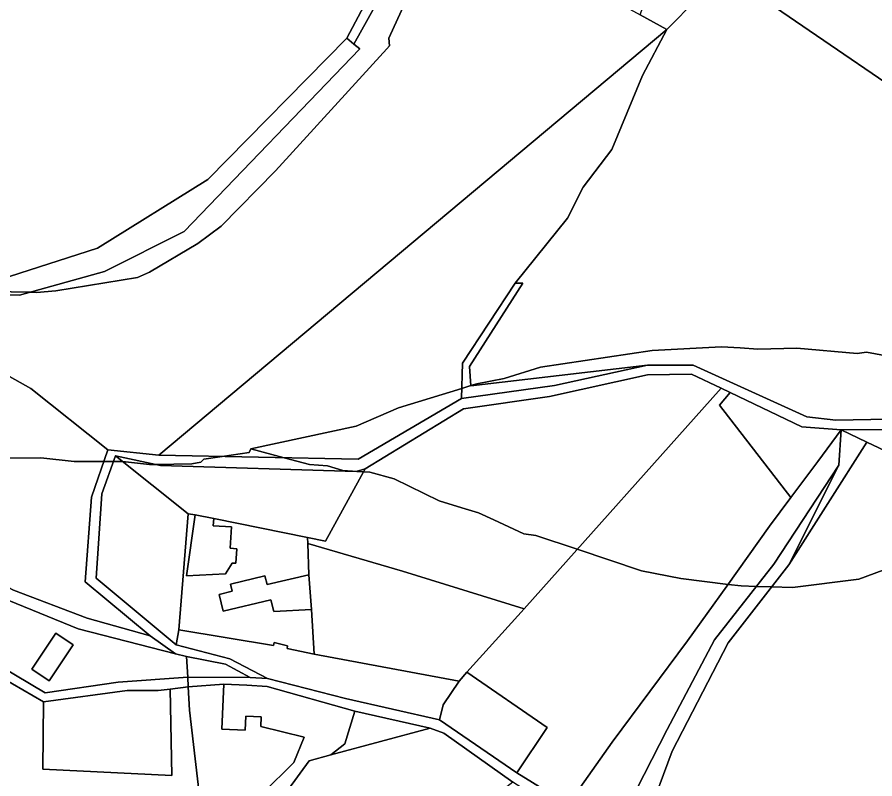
# Model space of a CAD drawing. Extents: x -477304 to -465429, y -1159113 to -1149210.
# Drawn here: x -474884.5 to -474642.6, y -1152397.9 to -1152183.1 of the extents above; entities that cross this region are included whole.
import ezdxf

# ---------------------------------------------------------------- set-up
doc = ezdxf.new("R2010")
doc.units = 0
for name, color, linetype in [('BPEJ_s', 7, 'Continuous'), ('ostatni_s', 7, 'Continuous'), ('PUPFL_s', 7, 'Continuous'), ('trav_porost_s', 7, 'Continuous'), ('zahrada_s', 7, 'Continuous')]:
    doc.layers.add(name, color=color, linetype=linetype)

msp = doc.modelspace()

# ---------------------------------------------------------------- linework, layer by layer
at = {"layer": 'BPEJ_s'}
for points in [[(-474775.04, -1152179.04), (-474779.72, -1152189.04), (-474779.51, -1152191.17), (-474780.21, -1152192.09), (-474811.64, -1152226.49), (-474826.96, -1152242.02), (-474833.55, -1152246.91), (-474847.17, -1152255), (-474850.58, -1152256.49), (-474873.56, -1152260.32), (-474879.09, -1152260.74), (-474880.97, -1152260.71), (-474902.07, -1152260.32)], [(-474780.21, -1152192.09), (-474779.51, -1152191.17), (-474779.72, -1152189.04), (-474775.04, -1152179.04)], [(-474902.07, -1152260.32), (-474880.97, -1152260.71), (-474879.09, -1152260.74), (-474873.56, -1152260.32), (-474850.58, -1152256.49), (-474847.17, -1152255), (-474833.55, -1152246.91), (-474826.96, -1152242.02), (-474811.64, -1152226.49), (-474780.21, -1152192.09)], [(-474637.37, -1152279.04), (-474645.03, -1152277.55), (-474647.58, -1152277.98), (-474664.61, -1152276.49), (-474675.67, -1152276.7), (-474680.66, -1152276.39), (-474685.89, -1152276.07), (-474705.46, -1152277.13), (-474736.95, -1152281.81), (-474747.17, -1152285), (-474754.83, -1152286.49), (-474756.58, -1152287.03), (-474759.13, -1152287.81), (-474776.95, -1152293.3), (-474788.87, -1152298.41), (-474818.6, -1152304.81), (-474819.08, -1152305.85), (-474826.71, -1152307), (-474831.85, -1152307.77), (-474832.7, -1152308.62), (-474835.26, -1152309.05), (-474845.4, -1152309.23), (-474847.17, -1152309.26), (-474854.75, -1152308.42), (-474854.83, -1152308.41), (-474857.35, -1152308.41), (-474860.06, -1152308.41), (-474868.45, -1152308.41), (-474877.81, -1152307.34), (-474887.45, -1152307.46)], [(-474632.69, -1152336.28), (-474647.16, -1152341.6), (-474665.88, -1152343.94), (-474671.74, -1152343.77), (-474676.07, -1152343.64), (-474680.35, -1152343.52), (-474684.03, -1152343.06), (-474697.37, -1152341.39), (-474708.44, -1152339.26), (-474726.55, -1152333.18), (-474738.23, -1152329.26), (-474741.63, -1152328.83), (-474750.12, -1152324.88), (-474754.4, -1152322.88), (-474759.06, -1152321.44), (-474765.46, -1152319.47), (-474778.23, -1152313.3), (-474785.04, -1152311.39), (-474786.81, -1152311.29), (-474788.62, -1152311.19), (-474792.7, -1152310.96), (-474796.95, -1152309.68), (-474802.06, -1152309.26), (-474809.2, -1152307.34), (-474818.6, -1152304.81), (-474788.87, -1152298.41), (-474776.95, -1152293.3), (-474759.13, -1152287.81), (-474756.58, -1152287.03), (-474754.83, -1152286.49), (-474747.17, -1152285), (-474736.95, -1152281.81), (-474705.46, -1152277.13), (-474685.89, -1152276.07), (-474680.66, -1152276.39), (-474675.67, -1152276.7), (-474664.61, -1152276.49), (-474647.58, -1152277.98), (-474645.03, -1152277.55), (-474637.37, -1152279.04)], [(-474887.45, -1152307.46), (-474877.81, -1152307.34), (-474868.45, -1152308.41), (-474860.06, -1152308.41), (-474857.35, -1152308.41), (-474854.83, -1152308.41), (-474854.75, -1152308.42), (-474847.17, -1152309.26), (-474845.4, -1152309.23), (-474835.26, -1152309.05), (-474832.7, -1152308.62), (-474831.85, -1152307.77), (-474826.71, -1152307), (-474819.08, -1152305.85), (-474818.6, -1152304.81), (-474809.2, -1152307.34), (-474802.06, -1152309.26), (-474796.95, -1152309.68), (-474792.7, -1152310.96), (-474788.62, -1152311.19), (-474786.81, -1152311.29), (-474785.04, -1152311.39), (-474778.23, -1152313.3), (-474765.46, -1152319.47), (-474759.06, -1152321.44), (-474754.4, -1152322.88), (-474750.12, -1152324.88), (-474741.63, -1152328.83), (-474738.23, -1152329.26), (-474726.55, -1152333.18), (-474708.44, -1152339.26), (-474697.37, -1152341.39), (-474684.03, -1152343.06), (-474680.35, -1152343.52), (-474676.07, -1152343.64), (-474671.74, -1152343.77), (-474665.88, -1152343.94), (-474647.16, -1152341.6)], [(-474647.16, -1152341.6), (-474632.69, -1152336.28), (-474631.36, -1152335.57), (-474622.69, -1152330.96), (-474619.78, -1152329.12), (-474614.06, -1152325.51), (-474611.44, -1152323.86)]]:
    msp.add_lwpolyline(points, dxfattribs=at)
at = {"layer": 'ostatni_s'}
for points in [[(-474635.22, -1152299.35), (-474652.09, -1152299.47), (-474663.18, -1152298.64), (-474683.46, -1152288.95), (-474685.93, -1152287.77), (-474694.37, -1152283.76), (-474706.75, -1152284.01), (-474734.42, -1152290.05), (-474758.61, -1152293.55), (-474786.39, -1152310.52), (-474788.93, -1152311.28), (-474844.08, -1152309.51), (-474856.78, -1152306.8), (-474860.58, -1152317.52), (-474862.23, -1152341.27), (-474839.7, -1152360.07), (-474824.51, -1152364.03), (-474813.95, -1152369.58), (-474818.75, -1152369.28), (-474825.74, -1152365.58), (-474836.74, -1152363.36), (-474839.85, -1152362.63), (-474846.98, -1152357.58), (-474865.36, -1152342.33), (-474863.52, -1152318.49), (-474858.92, -1152305.1), (-474844.52, -1152306.65), (-474788.31, -1152307.75), (-474759.22, -1152290.63), (-474732.95, -1152286.95), (-474706.77, -1152281.22), (-474693.84, -1152281.21), (-474661.84, -1152295.78), (-474653.6, -1152296.8), (-474609.26, -1152295.89)], [(-475062.85, -1152394.35), (-475041.76, -1152363.36), (-475022.53, -1152344.85), (-474998.97, -1152332.88), (-474969.16, -1152319.1), (-474961.95, -1152316.69), (-474903.44, -1152335.19), (-474885.54, -1152344.68), (-474864.78, -1152352.55), (-474846.98, -1152357.58), (-474839.85, -1152362.63), (-474867.29, -1152355.62), (-474886.8, -1152347.65), (-474904.76, -1152338.05), (-474950.6, -1152323.77), (-474963.46, -1152319.77), (-475017.32, -1152345.17), (-475019.96, -1152346.46), (-475039.07, -1152365.09), (-475056.91, -1152391.86)]]:
    msp.add_lwpolyline(points, dxfattribs=at)
for points in [[(-474644.9, -1152302.95), (-474666.89, -1152337.51), (-474652.79, -1152309.47), (-474652.09, -1152299.47)], [(-474836.3, -1152371.93), (-474841.39, -1152372.58), (-474844.71, -1152373), (-474853.44, -1152372.94), (-474877.1, -1152376.18), (-474906.27, -1152359.24), (-474933.51, -1152338.25), (-474963.46, -1152319.77), (-474950.6, -1152323.77), (-474934.07, -1152334.44), (-474906.72, -1152355.8), (-474876.57, -1152373.68), (-474856.04, -1152370.6), (-474836.4, -1152369.26)], [(-474829.04, -1152324.53), (-474829.18, -1152326.51), (-474824.04, -1152326.88), (-474824.47, -1152332.89), (-474822.51, -1152333.03), (-474822.8, -1152337.11), (-474823.86, -1152337.04), (-474825.7, -1152340.07), (-474836.78, -1152340.67), (-474834.34, -1152323.46)], [(-474812.95, -1152347.42), (-474826.4, -1152350.62), (-474827.52, -1152345.9), (-474823.82, -1152345.02), (-474824.31, -1152342.98), (-474814.62, -1152340.68), (-474813.96, -1152343.14), (-474802.29, -1152340.36), (-474801.51, -1152350.18), (-474812.15, -1152350.75)], [(-474868.69, -1152360.14), (-474875.46, -1152370.27), (-474880.37, -1152366.99), (-474873.6, -1152356.86)], [(-474765.38, -1152381.24), (-474743.63, -1152396.23), (-474729.12, -1152405.15), (-474716.34, -1152413.61), (-474710.84, -1152417.25), (-474712.22, -1152419.82), (-474744.76, -1152398.84), (-474764.18, -1152385), (-474768.01, -1152383.63), (-474789.26, -1152378.78), (-474814.02, -1152371.82), (-474819.69, -1152371.48), (-474826.25, -1152371.21), (-474836.3, -1152371.93), (-474836.4, -1152369.26), (-474818.75, -1152369.28), (-474813.95, -1152369.58), (-474791.95, -1152375.27)], [(-474877.27, -1152395.21), (-474877.1, -1152376.18), (-474853.44, -1152372.94), (-474844.71, -1152373), (-474841.39, -1152372.58), (-474840.9, -1152396.95)], [(-474807.98, -1152400.82), (-474826.08, -1152418.48), (-474823.95, -1152410.57), (-474806.51, -1152393.27), (-474803.57, -1152386.14), (-474815.83, -1152383.12), (-474815.72, -1152380.44), (-474820.05, -1152380.26), (-474820.21, -1152384.2), (-474826.77, -1152383.93), (-474826.25, -1152371.21), (-474819.69, -1152371.48), (-474814.02, -1152371.82), (-474789.26, -1152378.78), (-474792.06, -1152388.01), (-474796.06, -1152391.17), (-474802.14, -1152392.8)]]:
    msp.add_lwpolyline(points, close=True, dxfattribs=at)
at = {"layer": 'PUPFL_s'}
for points in [[(-474830.75, -1152228.88), (-474861.81, -1152248.26), (-474886.7, -1152256.22), (-474901.86, -1152254.72), (-474896.91, -1152239.24), (-474952.03, -1152094.61), (-474963.08, -1152058.71), (-474961.52, -1152046.64), (-474916.86, -1152045.26), (-474914.78, -1152071.7), (-474867.04, -1152093.52), (-474837.42, -1152109.02), (-474782.07, -1152136.02), (-474771.79, -1152147.74), (-474766.22, -1152150.93), (-474779.38, -1152166.16), (-474791.49, -1152189.01)], [(-474858.92, -1152305.1), (-474880.67, -1152287.88), (-474921.13, -1152265.06), (-474915.94, -1152260.57), (-474883.85, -1152261.51), (-474859.89, -1152254.86), (-474837.44, -1152243.58), (-474787.89, -1152192.1), (-474789.53, -1152190.7), (-474779.26, -1152172.18), (-474763.5, -1152152.45), (-474756.61, -1152156.3), (-474736.43, -1152172.41), (-474720, -1152176.3), (-474708.85, -1152182.46), (-474701.32, -1152186.62), (-474844.52, -1152306.65)], [(-474779.26, -1152172.18), (-474789.53, -1152190.7), (-474791.49, -1152189.01), (-474779.38, -1152166.16), (-474766.22, -1152150.93), (-474763.5, -1152152.45)], [(-474791.49, -1152189.01), (-474789.53, -1152190.7), (-474787.89, -1152192.1), (-474837.44, -1152243.58), (-474859.89, -1152254.86), (-474883.85, -1152261.51), (-474915.94, -1152260.57), (-474919.78, -1152257.76), (-474914.87, -1152255.28), (-474901.86, -1152254.72), (-474886.7, -1152256.22), (-474861.81, -1152248.26), (-474830.75, -1152228.88)], [(-474498.12, -1152344.79), (-474617.35, -1152319.76), (-474620.96, -1152316.91), (-474632.99, -1152308.6), (-474644.9, -1152302.95), (-474652.09, -1152299.47), (-474635.22, -1152299.35), (-474609.66, -1152306.1), (-474582.53, -1152310.88), (-474520.66, -1152324.45), (-474503.93, -1152331.67), (-474494.27, -1152338.92)]]:
    msp.add_lwpolyline(points, close=True, dxfattribs=at)
at = {"layer": 'trav_porost_s'}
for points in [[(-474766.22, -1152150.93), (-474771.79, -1152147.74), (-474763.72, -1152135.31), (-474746.72, -1152109.12), (-474740.82, -1152098.23), (-474732.44, -1152106.29), (-474729.42, -1152113.41), (-474727.14, -1152136.13), (-474721.86, -1152147.67), (-474712.58, -1152151.49), (-474705.42, -1152161.62), (-474691.13, -1152171.65), (-474689.01, -1152173.2), (-474692.73, -1152177.83), (-474701.32, -1152186.62), (-474708.85, -1152182.46), (-474706.52, -1152175.89), (-474755.28, -1152136.47)], [(-474693.84, -1152281.21), (-474706.77, -1152281.22), (-474756.57, -1152287.11), (-474756.94, -1152281.67), (-474741.93, -1152258.12), (-474744.02, -1152258.15), (-474729.28, -1152239.81), (-474724.85, -1152231.02), (-474716.83, -1152220.49), (-474708.16, -1152199.59), (-474701.32, -1152186.62), (-474692.73, -1152177.83), (-474689.01, -1152173.2), (-474686.37, -1152169.58), (-474608.41, -1152222.86), (-474577.46, -1152244.99), (-474609.26, -1152295.89), (-474653.6, -1152296.8), (-474661.84, -1152295.78)], [(-474744.02, -1152258.15), (-474758.89, -1152280.72), (-474759.22, -1152290.63), (-474788.31, -1152307.75), (-474844.52, -1152306.65), (-474701.32, -1152186.62), (-474708.16, -1152199.59), (-474716.83, -1152220.49), (-474724.85, -1152231.02), (-474729.28, -1152239.81)], [(-474732.95, -1152286.95), (-474759.22, -1152290.63), (-474758.89, -1152280.72), (-474744.02, -1152258.15), (-474741.93, -1152258.12), (-474756.94, -1152281.67), (-474756.57, -1152287.11), (-474706.77, -1152281.22)], [(-474955.52, -1152314.68), (-474933.68, -1152277.33), (-474921.13, -1152265.06), (-474880.67, -1152287.88), (-474858.92, -1152305.1), (-474863.52, -1152318.49), (-474865.36, -1152342.33), (-474846.98, -1152357.58), (-474864.78, -1152352.55), (-474885.54, -1152344.68), (-474903.44, -1152335.19), (-474961.95, -1152316.69), (-474960.33, -1152313.62)], [(-474694.37, -1152283.76), (-474685.93, -1152287.77), (-474741.53, -1152349.93), (-474775.86, -1152339.32), (-474802.54, -1152331.56), (-474802.59, -1152329.84), (-474797.54, -1152330.86), (-474786.39, -1152310.52), (-474758.61, -1152293.55), (-474734.42, -1152290.05), (-474706.75, -1152284.01)], [(-474757.66, -1152367.84), (-474741.53, -1152349.93), (-474685.93, -1152287.77), (-474683.46, -1152288.95), (-474686.45, -1152292.53), (-474666.28, -1152318.56), (-474672.31, -1152326.64), (-474684.38, -1152343.55), (-474695.47, -1152358.95), (-474716.67, -1152387.56), (-474729.12, -1152405.15), (-474743.63, -1152396.23), (-474735.04, -1152383.38)], [(-474666.28, -1152318.56), (-474686.45, -1152292.53), (-474683.46, -1152288.95), (-474663.18, -1152298.64), (-474652.09, -1152299.47), (-474658.73, -1152308.45)], [(-474652.79, -1152309.47), (-474671.14, -1152337.37), (-474687.86, -1152358.66), (-474701.23, -1152383.99), (-474716.34, -1152413.61), (-474729.12, -1152405.15), (-474716.67, -1152387.56), (-474695.47, -1152358.95), (-474684.38, -1152343.55), (-474672.31, -1152326.64), (-474666.28, -1152318.56), (-474658.73, -1152308.45), (-474652.09, -1152299.47)], [(-474676.95, -1152424.91), (-474677.08, -1152422.9), (-474676.94, -1152418.31), (-474679.41, -1152418.24), (-474679.33, -1152415.63), (-474684.88, -1152415.46), (-474684.96, -1152418.07), (-474687.43, -1152417.99), (-474687.57, -1152422.58), (-474707.93, -1152418.87), (-474710.84, -1152417.25), (-474706.83, -1152409.06), (-474699.83, -1152390.06), (-474684, -1152359.59), (-474666.89, -1152337.51), (-474644.9, -1152302.95), (-474632.99, -1152308.6), (-474620.96, -1152316.91), (-474640.37, -1152351.75), (-474623.98, -1152370.42), (-474626.83, -1152402.46), (-474624.03, -1152402.57), (-474626.29, -1152413.52)], [(-474836.23, -1152323.15), (-474838.9, -1152355.84), (-474839.7, -1152360.07), (-474862.23, -1152341.27), (-474860.58, -1152317.52), (-474856.78, -1152306.8)], [(-474856.78, -1152306.8), (-474844.08, -1152309.51), (-474788.93, -1152311.28), (-474786.39, -1152310.52), (-474797.54, -1152330.86), (-474802.59, -1152329.84), (-474829.04, -1152324.53), (-474834.34, -1152323.46), (-474836.23, -1152323.15)], [(-474701.23, -1152383.99), (-474687.86, -1152358.66), (-474671.14, -1152337.37), (-474652.79, -1152309.47), (-474666.89, -1152337.51), (-474684, -1152359.59), (-474699.83, -1152390.06), (-474706.83, -1152409.06), (-474710.84, -1152417.25), (-474716.34, -1152413.61)], [(-474836.74, -1152363.36), (-474836.4, -1152369.26), (-474856.04, -1152370.6), (-474876.57, -1152373.68), (-474906.72, -1152355.8), (-474934.07, -1152334.44), (-474950.6, -1152323.77), (-474904.76, -1152338.05), (-474886.8, -1152347.65), (-474867.29, -1152355.62), (-474839.85, -1152362.63)], [(-474822.8, -1152337.11), (-474822.51, -1152333.03), (-474824.47, -1152332.89), (-474824.04, -1152326.88), (-474829.18, -1152326.51), (-474829.04, -1152324.53), (-474802.59, -1152329.84), (-474802.54, -1152331.56), (-474802.29, -1152340.36), (-474813.96, -1152343.14), (-474814.62, -1152340.68), (-474824.31, -1152342.98), (-474823.82, -1152345.02), (-474827.52, -1152345.9), (-474826.4, -1152350.62), (-474812.95, -1152347.42), (-474812.15, -1152350.75), (-474801.51, -1152350.18), (-474800.75, -1152362.71), (-474808.4, -1152361.19), (-474808.27, -1152360.39), (-474812.04, -1152359.47), (-474812.23, -1152360.26), (-474838.9, -1152355.84), (-474836.23, -1152323.15), (-474834.34, -1152323.46), (-474836.78, -1152340.67), (-474825.7, -1152340.07), (-474823.86, -1152337.04)], [(-474875.46, -1152370.27), (-474868.69, -1152360.14), (-474873.6, -1152356.86), (-474880.37, -1152366.99)], [(-474808.27, -1152360.39), (-474808.4, -1152361.19), (-474800.75, -1152362.71), (-474759.88, -1152370.31), (-474764.41, -1152377.01), (-474765.38, -1152381.24), (-474791.95, -1152375.27), (-474813.95, -1152369.58), (-474824.51, -1152364.03), (-474839.7, -1152360.07), (-474838.9, -1152355.84), (-474812.23, -1152360.26), (-474812.04, -1152359.47)], [(-474846.08, -1152429.05), (-474871.5, -1152423.77), (-474870.6, -1152420.94), (-474874.78, -1152419.6), (-474875.75, -1152422.63), (-474887.16, -1152418.83), (-474903.64, -1152404.77), (-474906.18, -1152402.6), (-474900.73, -1152398.85), (-474891.94, -1152389.72), (-474906.1, -1152376.88), (-474906.32, -1152365.26), (-474906.27, -1152359.24), (-474877.1, -1152376.18), (-474877.27, -1152395.21), (-474840.9, -1152396.95), (-474841.39, -1152372.58), (-474836.3, -1152371.93), (-474835.9, -1152378.56), (-474831.34, -1152417.3), (-474826.08, -1152418.48), (-474829.73, -1152425.2), (-474835.03, -1152426.73)], [(-474836.74, -1152363.36), (-474825.74, -1152365.58), (-474818.75, -1152369.28), (-474836.4, -1152369.26)], [(-474735.04, -1152383.38), (-474743.63, -1152396.23), (-474765.38, -1152381.24), (-474764.41, -1152377.01), (-474759.88, -1152370.31), (-474757.66, -1152367.84)], [(-474796.06, -1152391.17), (-474792.06, -1152388.01), (-474789.26, -1152378.78), (-474768.01, -1152383.63)], [(-474764.18, -1152385), (-474744.76, -1152398.84), (-474787.67, -1152432.15), (-474808.06, -1152418.92), (-474829.73, -1152425.2), (-474826.08, -1152418.48), (-474807.98, -1152400.82), (-474802.14, -1152392.8), (-474796.06, -1152391.17), (-474768.01, -1152383.63)]]:
    msp.add_lwpolyline(points, close=True, dxfattribs=at)
msp.add_lwpolyline([(-474551.41, -1152179.83), (-474544.82, -1152188.76), (-474532.51, -1152197.98), (-474538.81, -1152203.46), (-474543.92, -1152208.82), (-474546.04, -1152207.01), (-474577.46, -1152244.99), (-474608.41, -1152222.86), (-474686.37, -1152169.58)], dxfattribs=at)
at = {"layer": 'zahrada_s'}
for points in [[(-474759.88, -1152370.31), (-474800.75, -1152362.71), (-474801.51, -1152350.18), (-474802.29, -1152340.36), (-474802.54, -1152331.56), (-474775.86, -1152339.32), (-474741.53, -1152349.93), (-474757.66, -1152367.84)], [(-474820.21, -1152384.2), (-474820.05, -1152380.26), (-474815.72, -1152380.44), (-474815.83, -1152383.12), (-474803.57, -1152386.14), (-474806.51, -1152393.27), (-474823.95, -1152410.57), (-474826.08, -1152418.48), (-474831.34, -1152417.3), (-474835.9, -1152378.56), (-474836.3, -1152371.93), (-474826.25, -1152371.21), (-474826.77, -1152383.93)]]:
    msp.add_lwpolyline(points, close=True, dxfattribs=at)

doc.saveas('drawing.dxf')
